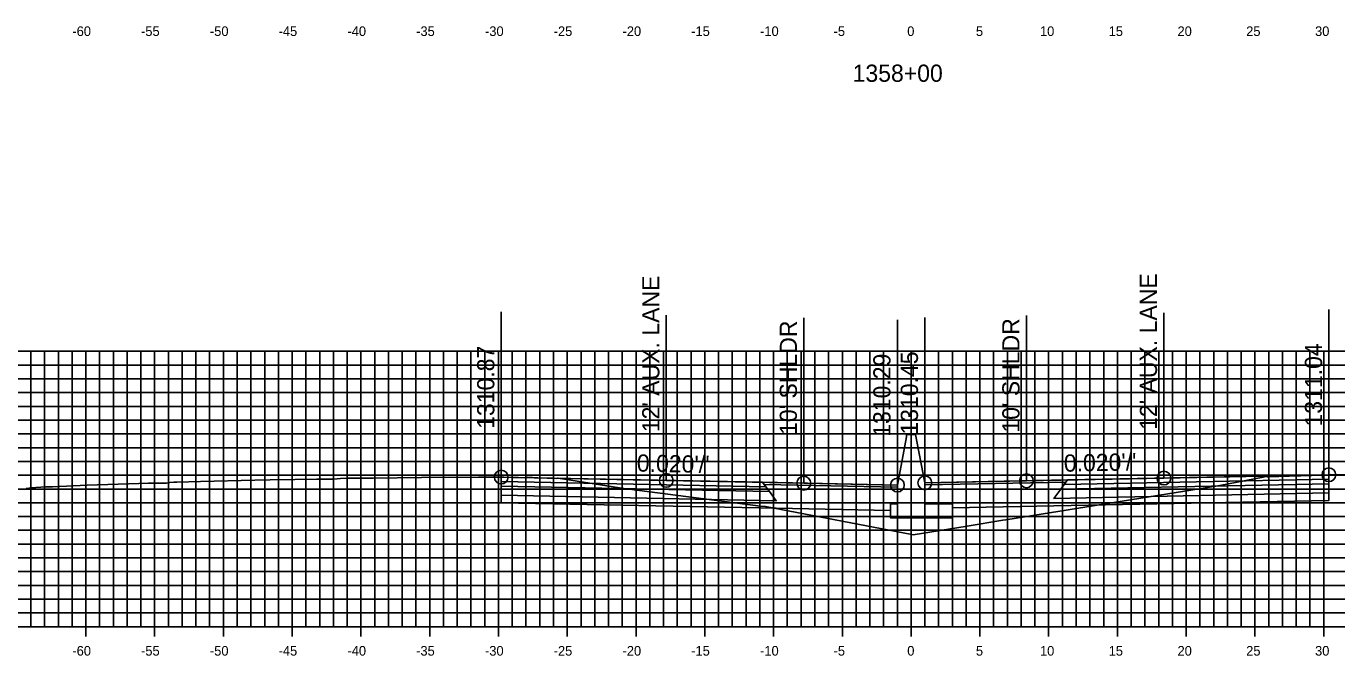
# Model space of a CAD drawing. Extents: x 674939 to 678919, y 750652 to 765176.
# Drawn here: x 678674.2 to 678769.5, y 753795.4 to 753841.2 of the extents above; entities that cross this region are included whole.
import ezdxf

# ---------------------------------------------------------------- set-up
doc = ezdxf.new("R2010")
doc.units = 0
for name, color, linetype in [('R_Alt Surface', 7, 'Continuous'), ('R_Axis', 7, 'Continuous'), ('R_Axis Annot', 7, 'Continuous'), ('R_Exist Surface', 7, 'Continuous'), ('R_Fin Surface', 7, 'Continuous'), ('R_Grid', 7, 'Continuous'), ('R_No Plot', 7, 'Continuous'), ('R_Proposed Road', 7, 'Continuous'), ('R_Xsect Elev', 7, 'Continuous'), ('R_Xsect Slope', 7, 'Continuous')]:
    doc.layers.add(name, color=color, linetype=linetype)

msp = doc.modelspace()

# ---------------------------------------------------------------- linework, layer by layer
at = {"layer": 'R_Alt Surface'}
for points in [[(678708.731, 753808.088), (678708.731, 753807.758), (678728.231, 753807.368), (678727.981, 753807.703)], [(678708.731, 753807.758), (678708.731, 753807.098), (678728.731, 753806.698), (678728.231, 753807.368)], [(678768.912, 753807.928), (678768.912, 753807.268), (678748.912, 753806.868), (678749.412, 753807.538)], [(678768.912, 753808.258), (678768.912, 753807.928), (678749.412, 753807.538), (678749.662, 753807.873)]]:
    msp.add_lwpolyline(points, close=True, dxfattribs=at)
for points in [[(678708.731, 753807.098), (678708.731, 753806.558), (678728.731, 753806.158), (678737.033, 753805.992)], [(678768.912, 753807.268), (678768.912, 753806.728), (678748.912, 753806.328), (678741.533, 753806.181)]]:
    msp.add_lwpolyline(points, dxfattribs=at)
at = {"layer": 'R_Axis'}
for p, q in [((678678.533, 753796.851), (678678.533, 753798.251)), ((678683.533, 753796.851), (678683.533, 753798.251)), ((678688.533, 753796.851), (678688.533, 753798.251)), ((678693.533, 753796.851), (678693.533, 753798.251)), ((678698.533, 753796.851), (678698.533, 753798.251)), ((678703.533, 753796.851), (678703.533, 753798.251)), ((678708.533, 753796.851), (678708.533, 753798.251)), ((678713.533, 753796.851), (678713.533, 753798.251)), ((678718.533, 753796.851), (678718.533, 753798.251)), ((678723.533, 753796.851), (678723.533, 753798.251)), ((678728.533, 753796.851), (678728.533, 753798.251)), ((678733.533, 753796.851), (678733.533, 753798.251)), ((678738.533, 753796.851), (678738.533, 753798.251)), ((678743.533, 753796.851), (678743.533, 753798.251)), ((678748.533, 753796.851), (678748.533, 753798.251)), ((678753.533, 753796.851), (678753.533, 753798.251)), ((678758.533, 753796.851), (678758.533, 753798.251)), ((678763.533, 753796.851), (678763.533, 753798.251)), ((678768.533, 753796.851), (678768.533, 753798.251)), ((678638.533, 753797.551), (678838.533, 753797.551))]:
    msp.add_line(p, q, dxfattribs=at)
at = {"layer": 'R_Exist Surface'}
msp.add_lwpolyline([(678674.184, 753807.589), (678674.548, 753807.627), (678674.885, 753807.66), (678675.613, 753807.713), (678676.097, 753807.721), (678678.619, 753807.826), (678682.376, 753807.961), (678683.085, 753807.981), (678683.449, 753807.971), (678683.922, 753807.975), (678684.407, 753807.981), (678684.649, 753808.014), (678684.926, 753808.039), (678685.097, 753808.043), (678685.135, 753808.047), (678686.871, 753808.089), (678690.818, 753808.194), (678691.922, 753808.209), (678693.738, 753808.236), (678695.317, 753808.256), (678696.407, 753808.264), (678696.565, 753808.275), (678696.807, 753808.283), (678697.049, 753808.314), (678697.601, 753808.335), (678699.417, 753808.348), (678702.928, 753808.389), (678707.08, 753808.422), (678708.731, 753808.418), (678708.763, 753808.419), (678708.928, 753808.419), (678709.56, 753808.397), (678710.407, 753808.369), (678710.486, 753808.381), (678710.607, 753808.403), (678711.397, 753808.375), (678712.728, 753808.319), (678712.832, 753808.332), (678712.877, 753808.338), (678717.785, 753807.576), (678717.843, 753807.567), (678719.529, 753807.351), (678727.591, 753806.317), (678727.954, 753806.27), (678738.581, 753804.239), (678738.688, 753804.218), (678742.605, 753804.855), (678745.201, 753805.277), (678745.431, 753805.314), (678760.97, 753807.816), (678764.136, 753808.423), (678764.33, 753808.463), (678764.427, 753808.446), (678764.431, 753808.446), (678764.445, 753808.443), (678764.487, 753808.445), (678766.802, 753808.519), (678766.83, 753808.519), (678766.879, 753808.52), (678768.423, 753808.551), (678768.447, 753808.553), (678768.912, 753808.588), (678768.916, 753808.589), (678769.03, 753808.598), (678779.457, 753808.413)], dxfattribs=at)
at = {"layer": 'R_Fin Surface'}
for points in [[(678768.912, 753808.588), (678756.912, 753808.348), (678746.912, 753808.148), (678739.533, 753808.001)], [(678737.533, 753807.842), (678730.731, 753807.978), (678720.731, 753808.178), (678708.731, 753808.418)]]:
    msp.add_lwpolyline(points, dxfattribs=at)
for points in [[(678768.912, 753808.588), (678768.912, 753808.258), (678749.662, 753807.873), (678749.912, 753808.208)], [(678708.731, 753808.418), (678708.731, 753808.088), (678727.981, 753807.703), (678727.731, 753808.038)], [(678727.731, 753808.038), (678737.533, 753807.842), (678737.537, 753807.684), (678727.85, 753807.878)], [(678749.793, 753808.049), (678739.533, 753807.844), (678739.533, 753808.001), (678749.912, 753808.208)]]:
    msp.add_lwpolyline(points, close=True, dxfattribs=at)
at = {"layer": 'R_Grid'}
for p, q in [((678638.533, 753817.551), (678838.533, 753817.551)), ((678674.533, 753797.551), (678674.533, 753817.551)), ((678675.533, 753797.551), (678675.533, 753817.551)), ((678676.533, 753797.551), (678676.533, 753817.551)), ((678677.533, 753797.551), (678677.533, 753817.551)), ((678678.533, 753797.551), (678678.533, 753817.551)), ((678679.533, 753797.551), (678679.533, 753817.551)), ((678680.533, 753797.551), (678680.533, 753817.551)), ((678681.533, 753797.551), (678681.533, 753817.551)), ((678682.533, 753797.551), (678682.533, 753817.551)), ((678683.533, 753797.551), (678683.533, 753817.551)), ((678684.533, 753797.551), (678684.533, 753817.551)), ((678685.533, 753797.551), (678685.533, 753817.551)), ((678686.533, 753797.551), (678686.533, 753817.551)), ((678687.533, 753797.551), (678687.533, 753817.551)), ((678688.533, 753797.551), (678688.533, 753817.551)), ((678689.533, 753797.551), (678689.533, 753817.551)), ((678690.533, 753797.551), (678690.533, 753817.551)), ((678691.533, 753797.551), (678691.533, 753817.551)), ((678692.533, 753797.551), (678692.533, 753817.551)), ((678693.533, 753797.551), (678693.533, 753817.551)), ((678694.533, 753797.551), (678694.533, 753817.551)), ((678695.533, 753797.551), (678695.533, 753817.551)), ((678696.533, 753797.551), (678696.533, 753817.551)), ((678697.533, 753797.551), (678697.533, 753817.551)), ((678698.533, 753797.551), (678698.533, 753817.551)), ((678699.533, 753797.551), (678699.533, 753817.551)), ((678700.533, 753797.551), (678700.533, 753817.551)), ((678701.533, 753797.551), (678701.533, 753817.551)), ((678702.533, 753797.551), (678702.533, 753817.551)), ((678703.533, 753797.551), (678703.533, 753817.551)), ((678704.533, 753797.551), (678704.533, 753817.551)), ((678705.533, 753797.551), (678705.533, 753817.551)), ((678706.533, 753797.551), (678706.533, 753817.551)), ((678707.533, 753797.551), (678707.533, 753817.551)), ((678708.533, 753797.551), (678708.533, 753817.551)), ((678709.533, 753797.551), (678709.533, 753817.551)), ((678710.533, 753797.551), (678710.533, 753817.551)), ((678711.533, 753797.551), (678711.533, 753817.551)), ((678712.533, 753797.551), (678712.533, 753817.551)), ((678713.533, 753797.551), (678713.533, 753817.551)), ((678714.533, 753797.551), (678714.533, 753817.551)), ((678715.533, 753797.551), (678715.533, 753817.551)), ((678716.533, 753797.551), (678716.533, 753817.551)), ((678717.533, 753797.551), (678717.533, 753817.551)), ((678718.533, 753797.551), (678718.533, 753817.551)), ((678719.533, 753797.551), (678719.533, 753817.551)), ((678720.533, 753797.551), (678720.533, 753817.551)), ((678721.533, 753797.551), (678721.533, 753817.551)), ((678722.533, 753797.551), (678722.533, 753817.551)), ((678723.533, 753797.551), (678723.533, 753817.551)), ((678724.533, 753797.551), (678724.533, 753817.551)), ((678725.533, 753797.551), (678725.533, 753817.551)), ((678726.533, 753797.551), (678726.533, 753817.551)), ((678727.533, 753797.551), (678727.533, 753817.551)), ((678728.533, 753797.551), (678728.533, 753817.551)), ((678729.533, 753797.551), (678729.533, 753817.551)), ((678730.533, 753797.551), (678730.533, 753817.551)), ((678731.533, 753797.551), (678731.533, 753817.551)), ((678732.533, 753797.551), (678732.533, 753817.551)), ((678733.533, 753797.551), (678733.533, 753817.551)), ((678734.533, 753797.551), (678734.533, 753817.551)), ((678735.533, 753797.551), (678735.533, 753817.551)), ((678736.533, 753797.551), (678736.533, 753817.551)), ((678737.533, 753797.551), (678737.533, 753817.551)), ((678738.533, 753797.551), (678738.533, 753817.551)), ((678739.533, 753797.551), (678739.533, 753817.551)), ((678740.533, 753797.551), (678740.533, 753817.551)), ((678741.533, 753797.551), (678741.533, 753817.551)), ((678742.533, 753797.551), (678742.533, 753817.551)), ((678743.533, 753797.551), (678743.533, 753817.551)), ((678744.533, 753797.551), (678744.533, 753817.551)), ((678745.533, 753797.551), (678745.533, 753817.551)), ((678746.533, 753797.551), (678746.533, 753817.551)), ((678747.533, 753797.551), (678747.533, 753817.551)), ((678748.533, 753797.551), (678748.533, 753817.551)), ((678749.533, 753797.551), (678749.533, 753817.551)), ((678750.533, 753797.551), (678750.533, 753817.551)), ((678751.533, 753797.551), (678751.533, 753817.551)), ((678752.533, 753797.551), (678752.533, 753817.551)), ((678753.533, 753797.551), (678753.533, 753817.551)), ((678754.533, 753797.551), (678754.533, 753817.551)), ((678755.533, 753797.551), (678755.533, 753817.551)), ((678756.533, 753797.551), (678756.533, 753817.551)), ((678757.533, 753797.551), (678757.533, 753817.551)), ((678758.533, 753797.551), (678758.533, 753817.551)), ((678759.533, 753797.551), (678759.533, 753817.551)), ((678760.533, 753797.551), (678760.533, 753817.551)), ((678761.533, 753797.551), (678761.533, 753817.551)), ((678762.533, 753797.551), (678762.533, 753817.551)), ((678763.533, 753797.551), (678763.533, 753817.551)), ((678764.533, 753797.551), (678764.533, 753817.551)), ((678765.533, 753797.551), (678765.533, 753817.551)), ((678766.533, 753797.551), (678766.533, 753817.551)), ((678767.533, 753797.551), (678767.533, 753817.551)), ((678768.533, 753797.551), (678768.533, 753817.551)), ((678638.533, 753816.551), (678838.533, 753816.551)), ((678638.533, 753815.551), (678838.533, 753815.551)), ((678638.533, 753814.551), (678838.533, 753814.551)), ((678638.533, 753813.551), (678838.533, 753813.551)), ((678638.533, 753812.551), (678838.533, 753812.551)), ((678638.533, 753811.551), (678838.533, 753811.551)), ((678638.533, 753810.551), (678838.533, 753810.551)), ((678638.533, 753809.551), (678838.533, 753809.551)), ((678638.533, 753808.551), (678838.533, 753808.551)), ((678638.533, 753807.551), (678838.533, 753807.551)), ((678638.533, 753806.551), (678838.533, 753806.551)), ((678638.533, 753805.551), (678838.533, 753805.551)), ((678638.533, 753804.551), (678838.533, 753804.551)), ((678638.533, 753803.551), (678838.533, 753803.551)), ((678638.533, 753802.551), (678838.533, 753802.551)), ((678638.533, 753801.551), (678838.533, 753801.551)), ((678638.533, 753800.551), (678838.533, 753800.551)), ((678638.533, 753799.551), (678838.533, 753799.551)), ((678638.533, 753798.551), (678838.533, 753798.551)), ((678638.533, 753797.551), (678838.533, 753797.551))]:
    msp.add_line(p, q, dxfattribs=at)
at = {"layer": 'R_No Plot'}
for centre in [(678708.731, 753808.418), (678720.731, 753808.178), (678746.912, 753808.148), (678756.912, 753808.348), (678768.912, 753808.588), (678730.731, 753807.978), (678737.533, 753807.842), (678739.533, 753808.001)]:
    msp.add_circle(centre, 0.5, dxfattribs=at)
at = {"layer": 'R_Proposed Road'}
for points in [[(678738.863, 753811.501), (678738.863, 753811.501), (678738.203, 753811.501), (678738.203, 753811.342)], [(678738.863, 753811.501), (678739.533, 753808.001)], [(678738.203, 753811.342), (678737.533, 753807.842)], [(678737.533, 753807.842), (678737.533, 753806.467), (678737.033, 753806.467), (678737.033, 753805.467), (678741.533, 753805.467), (678741.533, 753806.467), (678739.533, 753806.467), (678739.533, 753808.001)]]:
    msp.add_lwpolyline(points, dxfattribs=at)
at = {"layer": 'R_Xsect Elev'}
for p, q in [((678708.731, 753808.418), (678708.731, 753820.418)), ((678720.731, 753808.178), (678720.731, 753820.178)), ((678730.731, 753807.978), (678730.731, 753819.978)), ((678739.533, 753808.001), (678739.533, 753820.001)), ((678746.912, 753808.148), (678746.912, 753820.148)), ((678756.912, 753808.348), (678756.912, 753820.348)), ((678768.912, 753808.588), (678768.912, 753820.588)), ((678737.533, 753807.842), (678737.533, 753819.842))]:
    msp.add_line(p, q, dxfattribs=at)

# ---------------------------------------------------------------- texts
at = {"layer": 'R_Axis Annot'}
for s, height, p in [('-60', 0.7, (678677.552, 753840.451)), ('-55', 0.7, (678682.546, 753840.451)), ('-50', 0.7, (678687.552, 753840.451)), ('-45', 0.7, (678692.546, 753840.451)), ('-40', 0.7, (678697.552, 753840.451)), ('-35', 0.7, (678702.546, 753840.451)), ('-30', 0.7, (678707.552, 753840.451)), ('-25', 0.7, (678712.546, 753840.451)), ('-20', 0.7, (678717.552, 753840.451)), ('-15', 0.7, (678722.546, 753840.451)), ('-10', 0.7, (678727.552, 753840.451)), ('-5', 0.7, (678732.896, 753840.451)), ('0', 0.7, (678738.252, 753840.451)), ('5', 0.7, (678743.246, 753840.451)), ('10', 0.7, (678747.902, 753840.451)), ('15', 0.7, (678752.896, 753840.451)), ('20', 0.7, (678757.902, 753840.451)), ('25', 0.7, (678762.896, 753840.451)), ('30', 0.7, (678767.902, 753840.451)), ('1358+00', 1.25, (678734.281, 753837.126)), ('-60', 0.7, (678677.552, 753795.451)), ('-55', 0.7, (678682.546, 753795.451)), ('-50', 0.7, (678687.552, 753795.451)), ('-45', 0.7, (678692.546, 753795.451)), ('-40', 0.7, (678697.552, 753795.451)), ('-35', 0.7, (678702.546, 753795.451)), ('-30', 0.7, (678707.552, 753795.451)), ('-25', 0.7, (678712.546, 753795.451)), ('-20', 0.7, (678717.552, 753795.451)), ('-15', 0.7, (678722.546, 753795.451)), ('-10', 0.7, (678727.552, 753795.451)), ('-5', 0.7, (678732.896, 753795.451)), ('0', 0.7, (678738.252, 753795.451)), ('5', 0.7, (678743.246, 753795.451)), ('10', 0.7, (678747.902, 753795.451)), ('15', 0.7, (678752.896, 753795.451)), ('20', 0.7, (678757.902, 753795.451)), ('25', 0.7, (678762.896, 753795.451)), ('30', 0.7, (678767.902, 753795.451))]:
    msp.add_text(s, height=height, dxfattribs=at).set_placement(p)
at = {"layer": 'R_Xsect Elev'}
for s, p in [("12' AUX. LANE", (678720.231, 753811.678)), ("12' AUX. LANE", (678756.412, 753811.848)), ("10' SHLDR", (678730.231, 753811.478)), ("10' SHLDR", (678746.412, 753811.648)), ('1311.04', (678768.412, 753812.088)), ('1310.87', (678708.231, 753811.918)), ('1310.29', (678737.033, 753811.342)), ('1310.45', (678739.033, 753811.501))]:
    msp.add_text(s, height=1.25, rotation=90, dxfattribs=at).set_placement(p)
at = {"layer": 'R_Xsect Slope'}
for rotation, p in [(358.85424, (678718.582, 753808.821)), (1.14576, (678749.649, 753808.803))]:
    msp.add_text("0.020'/'", height=1.25, rotation=rotation, dxfattribs=at).set_placement(p)

doc.saveas('drawing.dxf')
